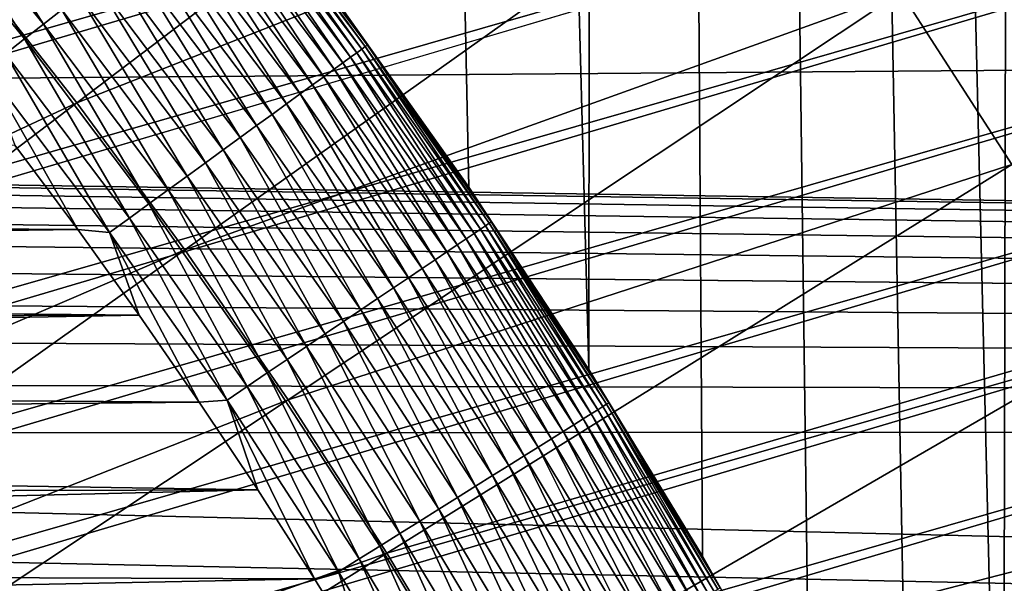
# Model space of a CAD drawing. Header units: millimetres. Extents: x -50 to 50, y -50 to 50.
# Tile 392 of 562: x 6.8 to 8.2, y 4.5 to 5.3. Entities that reach past the tile are written whole.
import ezdxf

# ---------------------------------------------------------------- set-up
doc = ezdxf.new("R2010")
doc.units = ezdxf.units.MM
doc.header["$LTSCALE"] = 65.185185
for name, color, linetype in [('1', 7, 'CONTINUOUS'), ('2', 7, 'CONTINUOUS'), ('25', 7, 'CONTINUOUS'), ('3', 7, 'CONTINUOUS'), ('36', 7, 'CONTINUOUS'), ('4', 7, 'CONTINUOUS'), ('89', 7, 'CONTINUOUS')]:
    doc.layers.add(name, color=color, linetype=linetype)

msp = doc.modelspace()

# ---------------------------------------------------------------- linework, layer by layer
at = {"layer": '1', "color": 7, "linetype": 'Continuous', "true_color": 0xf5f5f5}
for points in [[(-28.7447, 5.4135), (28.7447, 5.4135), (0.1059, 5.1889), (-28.7447, 5.4135)], [(28.7447, 5.4135), (28.8629, 4.7432), (0.1059, 5.1889), (28.7447, 5.4135)], [(0.1059, 5.1889), (28.8629, 4.7432), (0.3174, 5.1803), (0.1059, 5.1889)], [(0.3174, 5.1803), (28.8629, 4.7432), (0.5285, 5.163), (0.3174, 5.1803)], [(0.5285, 5.163), (28.8629, 4.7432), (0.7386, 5.1372), (0.5285, 5.163)], [(0.7386, 5.1372), (28.8629, 4.7432), (0.9475, 5.1028), (0.7386, 5.1372)], [(0.9475, 5.1028), (28.8629, 4.7432), (1.1549, 5.0599), (0.9475, 5.1028)], [(1.1549, 5.0599), (28.8629, 4.7432), (1.3603, 5.0086), (1.1549, 5.0599)], [(1.3603, 5.0086), (28.8629, 4.7432), (1.5635, 4.9489), (1.3603, 5.0086)], [(1.5635, 4.9489), (28.8629, 4.7432), (1.764, 4.881), (1.5635, 4.9489)], [(1.764, 4.881), (28.8629, 4.7432), (1.9617, 4.805), (1.764, 4.881)], [(1.9617, 4.805), (28.8629, 4.7432), (2.156, 4.721), (1.9617, 4.805)], [(28.8629, 4.7432), (28.9654, 4.0703), (2.156, 4.721), (28.8629, 4.7432)], [(2.156, 4.721), (28.9654, 4.0703), (2.3468, 4.6291), (2.156, 4.721)], [(2.3468, 4.6291), (28.9654, 4.0703), (2.5336, 4.5295), (2.3468, 4.6291)], [(2.5336, 4.5295), (28.9654, 4.0703), (2.7163, 4.4224), (2.5336, 4.5295)]]:
    msp.add_3dface(points, dxfattribs=at)
at = {"layer": '2', "color": 7, "linetype": 'Continuous', "true_color": 0xf5f5f5}
for points in [[(7.4276, 5.0824, 4.3), (7.6024, 4.8171, 4.3), (6.9543, 28.4113, 4.3), (7.4276, 5.0824, 4.3)], [(6.9543, 28.4113, 4.3), (7.6024, 4.8171, 4.3), (7.6081, 28.2432, 4.3), (6.9543, 28.4113, 4.3)], [(7.2436, 5.3413, 4.3), (7.4276, 5.0824, 4.3), (6.9543, 28.4113, 4.3), (7.2436, 5.3413, 4.3)], [(7.6024, 4.8171, 4.3), (7.7676, 4.5458, 4.3), (7.6081, 28.2432, 4.3), (7.6024, 4.8171, 4.3)], [(7.9232, 4.2688, 4.3), (8.0689, 3.9865, 4.3), (7.6081, 28.2432, 4.3), (7.9232, 4.2688, 4.3)], [(7.7676, 4.5458, 4.3), (7.9232, 4.2688, 4.3), (7.6081, 28.2432, 4.3), (7.7676, 4.5458, 4.3)], [(8.0689, 3.9865, 4.3), (8.2046, 3.6993, 4.3), (7.6081, 28.2432, 4.3), (8.0689, 3.9865, 4.3)], [(7.6081, 28.2432, 4.3), (8.2046, 3.6993, 4.3), (8.2579, 28.0601, 4.3), (7.6081, 28.2432, 4.3)], [(8.2046, 3.6993, 4.3), (8.33, 3.4074, 4.3), (8.2579, 28.0601, 4.3), (8.2046, 3.6993, 4.3)]]:
    msp.add_3dface(points, dxfattribs=at)
at = {"layer": '25', "color": 7, "linetype": 'Continuous', "true_color": 0xf5f5f5}
for points in [[(6.6188, 5.5539, 10.6799), (6.8086, 5.3195, 10.6799), (6.6448, 5.5757, 10.6687), (6.6188, 5.5539, 10.6799)], [(6.6448, 5.5757, 10.6687), (6.8086, 5.3195, 10.6799), (6.8354, 5.3404, 10.6687), (6.6448, 5.5757, 10.6687)], [(6.5923, 5.5316, 10.6887), (6.7813, 5.2982, 10.6887), (6.6188, 5.5539, 10.6799), (6.5923, 5.5316, 10.6887)], [(6.6188, 5.5539, 10.6799), (6.7813, 5.2982, 10.6887), (6.8086, 5.3195, 10.6799), (6.6188, 5.5539, 10.6799)], [(6.5923, 5.5316, 10.6887), (6.7536, 5.2765, 10.695), (6.7813, 5.2982, 10.6887), (6.5923, 5.5316, 10.6887)], [(7.0761, 5.5285, 10.341), (7.2647, 5.2781, 10.341), (7.0831, 5.5339, 10.3064), (7.0761, 5.5285, 10.341)], [(7.0831, 5.5339, 10.3064), (7.2719, 5.2833, 10.3064), (7.0881, 5.5378, 10.2712), (7.0831, 5.5339, 10.3064)], [(7.0831, 5.5339, 10.3064), (7.2647, 5.2781, 10.341), (7.2719, 5.2833, 10.3064), (7.0831, 5.5339, 10.3064)], [(7.0881, 5.5378, 10.2712), (7.277, 5.2871, 10.2712), (7.0911, 5.5402, 10.2357), (7.0881, 5.5378, 10.2712)], [(7.0881, 5.5378, 10.2712), (7.2719, 5.2833, 10.3064), (7.277, 5.2871, 10.2712), (7.0881, 5.5378, 10.2712)], [(7.0911, 5.5402, 10.2357), (7.277, 5.2871, 10.2712), (7.2801, 5.2893, 10.2357), (7.0911, 5.5402, 10.2357)], [(7.2436, 5.3413, 10.2), (7.0911, 5.5402, 10.2357), (7.2801, 5.2893, 10.2357), (7.2436, 5.3413, 10.2)], [(7.0564, 5.5131, 10.4079), (7.2445, 5.2635, 10.4079), (7.0672, 5.5215, 10.3749), (7.0564, 5.5131, 10.4079)], [(7.0672, 5.5215, 10.3749), (7.2556, 5.2715, 10.3749), (7.0761, 5.5285, 10.341), (7.0672, 5.5215, 10.3749)], [(7.0672, 5.5215, 10.3749), (7.2445, 5.2635, 10.4079), (7.2556, 5.2715, 10.3749), (7.0672, 5.5215, 10.3749)], [(7.0761, 5.5285, 10.341), (7.2556, 5.2715, 10.3749), (7.2647, 5.2781, 10.341), (7.0761, 5.5285, 10.341)], [(7.0294, 5.492, 10.4705), (7.2168, 5.2433, 10.4705), (7.0438, 5.5032, 10.4398), (7.0294, 5.492, 10.4705)], [(7.0438, 5.5032, 10.4398), (7.2316, 5.2541, 10.4398), (7.0564, 5.5131, 10.4079), (7.0438, 5.5032, 10.4398)], [(7.0438, 5.5032, 10.4398), (7.2168, 5.2433, 10.4705), (7.2316, 5.2541, 10.4398), (7.0438, 5.5032, 10.4398)], [(7.0564, 5.5131, 10.4079), (7.2316, 5.2541, 10.4398), (7.2445, 5.2635, 10.4079), (7.0564, 5.5131, 10.4079)], [(7.0134, 5.4794, 10.4999), (7.2003, 5.2313, 10.4999), (7.0294, 5.492, 10.4705), (7.0134, 5.4794, 10.4999)], [(7.0294, 5.492, 10.4705), (7.2003, 5.2313, 10.4999), (7.2168, 5.2433, 10.4705), (7.0294, 5.492, 10.4705)], [(6.9957, 5.4656, 10.5277), (7.1822, 5.2182, 10.5277), (7.0134, 5.4794, 10.4999), (6.9957, 5.4656, 10.5277)], [(7.0134, 5.4794, 10.4999), (7.1822, 5.2182, 10.5277), (7.2003, 5.2313, 10.4999), (7.0134, 5.4794, 10.4999)], [(6.9765, 5.4506, 10.5538), (7.1625, 5.2038, 10.5538), (6.9957, 5.4656, 10.5277), (6.9765, 5.4506, 10.5538)], [(6.9957, 5.4656, 10.5277), (7.1625, 5.2038, 10.5538), (7.1822, 5.2182, 10.5277), (6.9957, 5.4656, 10.5277)], [(6.9559, 5.4345, 10.5781), (7.1413, 5.1885, 10.5781), (6.9765, 5.4506, 10.5538), (6.9559, 5.4345, 10.5781)], [(6.9765, 5.4506, 10.5538), (7.1413, 5.1885, 10.5781), (7.1625, 5.2038, 10.5538), (6.9765, 5.4506, 10.5538)], [(6.9339, 5.4174, 10.6005), (7.1188, 5.1721, 10.6005), (6.9559, 5.4345, 10.5781), (6.9339, 5.4174, 10.6005)], [(6.9559, 5.4345, 10.5781), (7.1188, 5.1721, 10.6005), (7.1413, 5.1885, 10.5781), (6.9559, 5.4345, 10.5781)], [(6.9108, 5.3993, 10.6209), (7.095, 5.1548, 10.6209), (6.9339, 5.4174, 10.6005), (6.9108, 5.3993, 10.6209)], [(6.9339, 5.4174, 10.6005), (7.095, 5.1548, 10.6209), (7.1188, 5.1721, 10.6005), (6.9339, 5.4174, 10.6005)], [(6.8866, 5.3804, 10.6391), (7.0701, 5.1368, 10.6391), (6.9108, 5.3993, 10.6209), (6.8866, 5.3804, 10.6391)], [(6.9108, 5.3993, 10.6209), (7.0701, 5.1368, 10.6391), (7.095, 5.1548, 10.6209), (6.9108, 5.3993, 10.6209)], [(6.8614, 5.3607, 10.655), (7.0443, 5.118, 10.655), (6.8866, 5.3804, 10.6391), (6.8614, 5.3607, 10.655)], [(6.8866, 5.3804, 10.6391), (7.0443, 5.118, 10.655), (7.0701, 5.1368, 10.6391), (6.8866, 5.3804, 10.6391)], [(6.8354, 5.3404, 10.6687), (7.0176, 5.0986, 10.6687), (6.8614, 5.3607, 10.655), (6.8354, 5.3404, 10.6687)], [(6.8614, 5.3607, 10.655), (7.0176, 5.0986, 10.6687), (7.0443, 5.118, 10.655), (6.8614, 5.3607, 10.655)], [(6.8086, 5.3195, 10.6799), (6.9901, 5.0786, 10.6799), (6.8354, 5.3404, 10.6687), (6.8086, 5.3195, 10.6799)], [(6.8354, 5.3404, 10.6687), (6.9901, 5.0786, 10.6799), (7.0176, 5.0986, 10.6687), (6.8354, 5.3404, 10.6687)], [(7.4276, 5.0824, 10.2), (7.2436, 5.3413, 10.2), (7.2801, 5.2893, 10.2357), (7.4276, 5.0824, 10.2)], [(6.7813, 5.2982, 10.6887), (6.9621, 5.0583, 10.6887), (6.8086, 5.3195, 10.6799), (6.7813, 5.2982, 10.6887)], [(6.8086, 5.3195, 10.6799), (6.9621, 5.0583, 10.6887), (6.9901, 5.0786, 10.6799), (6.8086, 5.3195, 10.6799)], [(6.7536, 5.2765, 10.695), (6.9337, 5.0376, 10.695), (6.7813, 5.2982, 10.6887), (6.7536, 5.2765, 10.695)], [(6.7813, 5.2982, 10.6887), (6.9337, 5.0376, 10.695), (6.9621, 5.0583, 10.6887), (6.7813, 5.2982, 10.6887)], [(7.2719, 5.2833, 10.3064), (7.4519, 5.0263, 10.3064), (7.277, 5.2871, 10.2712), (7.2719, 5.2833, 10.3064)], [(7.277, 5.2871, 10.2712), (7.4571, 5.0299, 10.2712), (7.2801, 5.2893, 10.2357), (7.277, 5.2871, 10.2712)], [(7.277, 5.2871, 10.2712), (7.4519, 5.0263, 10.3064), (7.4571, 5.0299, 10.2712), (7.277, 5.2871, 10.2712)], [(7.2801, 5.2893, 10.2357), (7.4571, 5.0299, 10.2712), (7.4603, 5.032, 10.2357), (7.2801, 5.2893, 10.2357)], [(7.4276, 5.0824, 10.2), (7.2801, 5.2893, 10.2357), (7.4603, 5.032, 10.2357), (7.4276, 5.0824, 10.2)], [(6.7256, 5.2546, 10.6988), (6.9049, 5.0167, 10.6988), (6.7536, 5.2765, 10.695), (6.7256, 5.2546, 10.6988)], [(6.7536, 5.2765, 10.695), (6.9049, 5.0167, 10.6988), (6.9337, 5.0376, 10.695), (6.7536, 5.2765, 10.695)], [(7.2556, 5.2715, 10.3749), (7.4352, 5.0151, 10.3749), (7.2647, 5.2781, 10.341), (7.2556, 5.2715, 10.3749)], [(7.2647, 5.2781, 10.341), (7.4445, 5.0214, 10.341), (7.2719, 5.2833, 10.3064), (7.2647, 5.2781, 10.341)], [(7.2647, 5.2781, 10.341), (7.4352, 5.0151, 10.3749), (7.4445, 5.0214, 10.341), (7.2647, 5.2781, 10.341)], [(7.2719, 5.2833, 10.3064), (7.4445, 5.0214, 10.341), (7.4519, 5.0263, 10.3064), (7.2719, 5.2833, 10.3064)], [(7.2316, 5.2541, 10.4398), (7.4105, 4.9985, 10.4398), (7.2445, 5.2635, 10.4079), (7.2316, 5.2541, 10.4398)], [(7.2445, 5.2635, 10.4079), (7.4238, 5.0074, 10.4079), (7.2556, 5.2715, 10.3749), (7.2445, 5.2635, 10.4079)], [(7.2445, 5.2635, 10.4079), (7.4105, 4.9985, 10.4398), (7.4238, 5.0074, 10.4079), (7.2445, 5.2635, 10.4079)], [(7.2556, 5.2715, 10.3749), (7.4238, 5.0074, 10.4079), (7.4352, 5.0151, 10.3749), (7.2556, 5.2715, 10.3749)], [(6.767, 5.1438, 10.7), (6.8587, 5.0208, 10.7), (6.7256, 5.2546, 10.6988), (6.767, 5.1438, 10.7)], [(6.7256, 5.2546, 10.6988), (6.8587, 5.0208, 10.7), (6.9049, 5.0167, 10.6988), (6.7256, 5.2546, 10.6988)], [(7.2003, 5.2313, 10.4999), (7.3785, 4.9769, 10.4999), (7.2168, 5.2433, 10.4705), (7.2003, 5.2313, 10.4999)], [(7.2168, 5.2433, 10.4705), (7.3954, 4.9883, 10.4705), (7.2316, 5.2541, 10.4398), (7.2168, 5.2433, 10.4705)], [(7.2168, 5.2433, 10.4705), (7.3785, 4.9769, 10.4999), (7.3954, 4.9883, 10.4705), (7.2168, 5.2433, 10.4705)], [(7.2316, 5.2541, 10.4398), (7.3954, 4.9883, 10.4705), (7.4105, 4.9985, 10.4398), (7.2316, 5.2541, 10.4398)], [(7.1822, 5.2182, 10.5277), (7.3599, 4.9643, 10.5277), (7.2003, 5.2313, 10.4999), (7.1822, 5.2182, 10.5277)], [(7.2003, 5.2313, 10.4999), (7.3599, 4.9643, 10.5277), (7.3785, 4.9769, 10.4999), (7.2003, 5.2313, 10.4999)], [(7.1625, 5.2038, 10.5538), (7.3397, 4.9507, 10.5538), (7.1822, 5.2182, 10.5277), (7.1625, 5.2038, 10.5538)], [(7.1822, 5.2182, 10.5277), (7.3397, 4.9507, 10.5538), (7.3599, 4.9643, 10.5277), (7.1822, 5.2182, 10.5277)], [(7.1413, 5.1885, 10.5781), (7.318, 4.9361, 10.5781), (7.1625, 5.2038, 10.5538), (7.1413, 5.1885, 10.5781)], [(7.1625, 5.2038, 10.5538), (7.318, 4.9361, 10.5781), (7.3397, 4.9507, 10.5538), (7.1625, 5.2038, 10.5538)], [(7.1188, 5.1721, 10.6005), (7.2949, 4.9205, 10.6005), (7.1413, 5.1885, 10.5781), (7.1188, 5.1721, 10.6005)], [(7.1413, 5.1885, 10.5781), (7.2949, 4.9205, 10.6005), (7.318, 4.9361, 10.5781), (7.1413, 5.1885, 10.5781)], [(7.095, 5.1548, 10.6209), (7.2706, 4.9041, 10.6209), (7.1188, 5.1721, 10.6005), (7.095, 5.1548, 10.6209)], [(7.1188, 5.1721, 10.6005), (7.2706, 4.9041, 10.6209), (7.2949, 4.9205, 10.6005), (7.1188, 5.1721, 10.6005)], [(7.0701, 5.1368, 10.6391), (7.2451, 4.8869, 10.6391), (7.095, 5.1548, 10.6209), (7.0701, 5.1368, 10.6391)], [(7.095, 5.1548, 10.6209), (7.2451, 4.8869, 10.6391), (7.2706, 4.9041, 10.6209), (7.095, 5.1548, 10.6209)], [(7.0443, 5.118, 10.655), (7.2186, 4.869, 10.655), (7.0701, 5.1368, 10.6391), (7.0443, 5.118, 10.655)], [(7.0701, 5.1368, 10.6391), (7.2186, 4.869, 10.655), (7.2451, 4.8869, 10.6391), (7.0701, 5.1368, 10.6391)], [(7.0176, 5.0986, 10.6687), (7.1912, 4.8505, 10.6687), (7.0443, 5.118, 10.655), (7.0176, 5.0986, 10.6687)], [(7.0443, 5.118, 10.655), (7.1912, 4.8505, 10.6687), (7.2186, 4.869, 10.655), (7.0443, 5.118, 10.655)], [(6.9901, 5.0786, 10.6799), (7.1631, 4.8316, 10.6799), (7.0176, 5.0986, 10.6687), (6.9901, 5.0786, 10.6799)], [(7.0176, 5.0986, 10.6687), (7.1631, 4.8316, 10.6799), (7.1912, 4.8505, 10.6687), (7.0176, 5.0986, 10.6687)], [(6.9621, 5.0583, 10.6887), (7.1344, 4.8122, 10.6887), (6.9901, 5.0786, 10.6799), (6.9621, 5.0583, 10.6887)], [(6.9901, 5.0786, 10.6799), (7.1344, 4.8122, 10.6887), (7.1631, 4.8316, 10.6799), (6.9901, 5.0786, 10.6799)], [(7.6024, 4.8171, 10.2), (7.4276, 5.0824, 10.2), (7.4603, 5.032, 10.2357), (7.6024, 4.8171, 10.2)], [(6.9337, 5.0376, 10.695), (7.1053, 4.7926, 10.695), (6.9621, 5.0583, 10.6887), (6.9337, 5.0376, 10.695)], [(6.9621, 5.0583, 10.6887), (7.1053, 4.7926, 10.695), (7.1344, 4.8122, 10.6887), (6.9621, 5.0583, 10.6887)], [(6.9049, 5.0167, 10.6988), (7.0758, 4.7727, 10.6988), (6.9337, 5.0376, 10.695), (6.9049, 5.0167, 10.6988)], [(6.9337, 5.0376, 10.695), (7.0758, 4.7727, 10.6988), (7.1053, 4.7926, 10.695), (6.9337, 5.0376, 10.695)], [(7.4519, 5.0263, 10.3064), (7.6227, 4.7632, 10.3064), (7.4571, 5.0299, 10.2712), (7.4519, 5.0263, 10.3064)], [(7.4571, 5.0299, 10.2712), (7.6281, 4.7666, 10.2712), (7.4603, 5.032, 10.2357), (7.4571, 5.0299, 10.2712)], [(7.4571, 5.0299, 10.2712), (7.6227, 4.7632, 10.3064), (7.6281, 4.7666, 10.2712), (7.4571, 5.0299, 10.2712)], [(7.4603, 5.032, 10.2357), (7.6281, 4.7666, 10.2712), (7.6314, 4.7686, 10.2357), (7.4603, 5.032, 10.2357)], [(7.6024, 4.8171, 10.2), (7.4603, 5.032, 10.2357), (7.6314, 4.7686, 10.2357), (7.6024, 4.8171, 10.2)], [(6.8587, 5.0208, 10.7), (6.9482, 4.8961, 10.7), (6.9049, 5.0167, 10.6988), (6.8587, 5.0208, 10.7)], [(6.9049, 5.0167, 10.6988), (7.0355, 4.7698, 10.7), (7.0758, 4.7727, 10.6988), (6.9049, 5.0167, 10.6988)], [(6.9482, 4.8961, 10.7), (7.0355, 4.7698, 10.7), (6.9049, 5.0167, 10.6988), (6.9482, 4.8961, 10.7)], [(7.4238, 5.0074, 10.4079), (7.5941, 4.7453, 10.4079), (7.4352, 5.0151, 10.3749), (7.4238, 5.0074, 10.4079)], [(7.4352, 5.0151, 10.3749), (7.6057, 4.7525, 10.3749), (7.4445, 5.0214, 10.341), (7.4352, 5.0151, 10.3749)], [(7.4352, 5.0151, 10.3749), (7.5941, 4.7453, 10.4079), (7.6057, 4.7525, 10.3749), (7.4352, 5.0151, 10.3749)], [(7.4445, 5.0214, 10.341), (7.6152, 4.7585, 10.341), (7.4519, 5.0263, 10.3064), (7.4445, 5.0214, 10.341)], [(7.4445, 5.0214, 10.341), (7.6057, 4.7525, 10.3749), (7.6152, 4.7585, 10.341), (7.4445, 5.0214, 10.341)], [(7.4519, 5.0263, 10.3064), (7.6152, 4.7585, 10.341), (7.6227, 4.7632, 10.3064), (7.4519, 5.0263, 10.3064)], [(7.4105, 4.9985, 10.4398), (7.5805, 4.7368, 10.4398), (7.4238, 5.0074, 10.4079), (7.4105, 4.9985, 10.4398)], [(7.4238, 5.0074, 10.4079), (7.5805, 4.7368, 10.4398), (7.5941, 4.7453, 10.4079), (7.4238, 5.0074, 10.4079)], [(7.3785, 4.9769, 10.4999), (7.5477, 4.7163, 10.4999), (7.3954, 4.9883, 10.4705), (7.3785, 4.9769, 10.4999)], [(7.3954, 4.9883, 10.4705), (7.565, 4.7271, 10.4705), (7.4105, 4.9985, 10.4398), (7.3954, 4.9883, 10.4705)], [(7.3954, 4.9883, 10.4705), (7.5477, 4.7163, 10.4999), (7.565, 4.7271, 10.4705), (7.3954, 4.9883, 10.4705)], [(7.4105, 4.9985, 10.4398), (7.565, 4.7271, 10.4705), (7.5805, 4.7368, 10.4398), (7.4105, 4.9985, 10.4398)], [(7.3599, 4.9643, 10.5277), (7.5287, 4.7044, 10.5277), (7.3785, 4.9769, 10.4999), (7.3599, 4.9643, 10.5277)], [(7.3785, 4.9769, 10.4999), (7.5287, 4.7044, 10.5277), (7.5477, 4.7163, 10.4999), (7.3785, 4.9769, 10.4999)], [(7.3397, 4.9507, 10.5538), (7.508, 4.6915, 10.5538), (7.3599, 4.9643, 10.5277), (7.3397, 4.9507, 10.5538)], [(7.3599, 4.9643, 10.5277), (7.508, 4.6915, 10.5538), (7.5287, 4.7044, 10.5277), (7.3599, 4.9643, 10.5277)], [(7.318, 4.9361, 10.5781), (7.4858, 4.6777, 10.5781), (7.3397, 4.9507, 10.5538), (7.318, 4.9361, 10.5781)], [(7.3397, 4.9507, 10.5538), (7.4858, 4.6777, 10.5781), (7.508, 4.6915, 10.5538), (7.3397, 4.9507, 10.5538)], [(7.2949, 4.9205, 10.6005), (7.4622, 4.6629, 10.6005), (7.318, 4.9361, 10.5781), (7.2949, 4.9205, 10.6005)], [(7.318, 4.9361, 10.5781), (7.4622, 4.6629, 10.6005), (7.4858, 4.6777, 10.5781), (7.318, 4.9361, 10.5781)], [(7.2706, 4.9041, 10.6209), (7.4373, 4.6474, 10.6209), (7.2949, 4.9205, 10.6005), (7.2706, 4.9041, 10.6209)], [(7.2949, 4.9205, 10.6005), (7.4373, 4.6474, 10.6209), (7.4622, 4.6629, 10.6005), (7.2949, 4.9205, 10.6005)], [(7.2451, 4.8869, 10.6391), (7.4112, 4.6311, 10.6391), (7.2706, 4.9041, 10.6209), (7.2451, 4.8869, 10.6391)], [(7.2706, 4.9041, 10.6209), (7.4112, 4.6311, 10.6391), (7.4373, 4.6474, 10.6209), (7.2706, 4.9041, 10.6209)], [(7.2186, 4.869, 10.655), (7.3841, 4.6141, 10.655), (7.2451, 4.8869, 10.6391), (7.2186, 4.869, 10.655)], [(7.2451, 4.8869, 10.6391), (7.3841, 4.6141, 10.655), (7.4112, 4.6311, 10.6391), (7.2451, 4.8869, 10.6391)], [(7.1912, 4.8505, 10.6687), (7.3561, 4.5966, 10.6687), (7.2186, 4.869, 10.655), (7.1912, 4.8505, 10.6687)], [(7.2186, 4.869, 10.655), (7.3561, 4.5966, 10.6687), (7.3841, 4.6141, 10.655), (7.2186, 4.869, 10.655)], [(7.1631, 4.8316, 10.6799), (7.3274, 4.5787, 10.6799), (7.1912, 4.8505, 10.6687), (7.1631, 4.8316, 10.6799)], [(7.1912, 4.8505, 10.6687), (7.3274, 4.5787, 10.6799), (7.3561, 4.5966, 10.6687), (7.1912, 4.8505, 10.6687)], [(7.1344, 4.8122, 10.6887), (7.298, 4.5603, 10.6887), (7.1631, 4.8316, 10.6799), (7.1344, 4.8122, 10.6887)], [(7.1631, 4.8316, 10.6799), (7.298, 4.5603, 10.6887), (7.3274, 4.5787, 10.6799), (7.1631, 4.8316, 10.6799)], [(7.7676, 4.5458, 10.2), (7.6024, 4.8171, 10.2), (7.6314, 4.7686, 10.2357), (7.7676, 4.5458, 10.2)], [(7.1053, 4.7926, 10.695), (7.2682, 4.5417, 10.695), (7.1344, 4.8122, 10.6887), (7.1053, 4.7926, 10.695)], [(7.1344, 4.8122, 10.6887), (7.2682, 4.5417, 10.695), (7.298, 4.5603, 10.6887), (7.1344, 4.8122, 10.6887)], [(7.0758, 4.7727, 10.6988), (7.2381, 4.5228, 10.6988), (7.1053, 4.7926, 10.695), (7.0758, 4.7727, 10.6988)], [(7.1053, 4.7926, 10.695), (7.2381, 4.5228, 10.6988), (7.2682, 4.5417, 10.695), (7.1053, 4.7926, 10.695)], [(7.0355, 4.7698, 10.7), (7.1205, 4.6421, 10.7), (7.0758, 4.7727, 10.6988), (7.0355, 4.7698, 10.7)], [(7.0758, 4.7727, 10.6988), (7.2031, 4.5128, 10.7), (7.2381, 4.5228, 10.6988), (7.0758, 4.7727, 10.6988)], [(7.1205, 4.6421, 10.7), (7.2031, 4.5128, 10.7), (7.0758, 4.7727, 10.6988), (7.1205, 4.6421, 10.7)], [(7.6057, 4.7525, 10.3749), (7.7669, 4.4842, 10.3749), (7.6152, 4.7585, 10.341), (7.6057, 4.7525, 10.3749)], [(7.6152, 4.7585, 10.341), (7.7767, 4.4899, 10.341), (7.6227, 4.7632, 10.3064), (7.6152, 4.7585, 10.341)], [(7.6152, 4.7585, 10.341), (7.7669, 4.4842, 10.3749), (7.7767, 4.4899, 10.341), (7.6152, 4.7585, 10.341)], [(7.6227, 4.7632, 10.3064), (7.7843, 4.4943, 10.3064), (7.6281, 4.7666, 10.2712), (7.6227, 4.7632, 10.3064)], [(7.6227, 4.7632, 10.3064), (7.7767, 4.4899, 10.341), (7.7843, 4.4943, 10.3064), (7.6227, 4.7632, 10.3064)], [(7.6281, 4.7666, 10.2712), (7.7898, 4.4975, 10.2712), (7.6314, 4.7686, 10.2357), (7.6281, 4.7666, 10.2712)], [(7.6281, 4.7666, 10.2712), (7.7843, 4.4943, 10.3064), (7.7898, 4.4975, 10.2712), (7.6281, 4.7666, 10.2712)], [(7.6314, 4.7686, 10.2357), (7.7898, 4.4975, 10.2712), (7.7931, 4.4994, 10.2357), (7.6314, 4.7686, 10.2357)], [(7.7676, 4.5458, 10.2), (7.6314, 4.7686, 10.2357), (7.7931, 4.4994, 10.2357), (7.7676, 4.5458, 10.2)], [(7.5805, 4.7368, 10.4398), (7.7412, 4.4694, 10.4398), (7.5941, 4.7453, 10.4079), (7.5805, 4.7368, 10.4398)], [(7.5941, 4.7453, 10.4079), (7.755, 4.4774, 10.4079), (7.6057, 4.7525, 10.3749), (7.5941, 4.7453, 10.4079)], [(7.5941, 4.7453, 10.4079), (7.7412, 4.4694, 10.4398), (7.755, 4.4774, 10.4079), (7.5941, 4.7453, 10.4079)], [(7.6057, 4.7525, 10.3749), (7.755, 4.4774, 10.4079), (7.7669, 4.4842, 10.3749), (7.6057, 4.7525, 10.3749)], [(7.565, 4.7271, 10.4705), (7.7254, 4.4602, 10.4705), (7.5805, 4.7368, 10.4398), (7.565, 4.7271, 10.4705)], [(7.5805, 4.7368, 10.4398), (7.7254, 4.4602, 10.4705), (7.7412, 4.4694, 10.4398), (7.5805, 4.7368, 10.4398)], [(7.5287, 4.7044, 10.5277), (7.6883, 4.4388, 10.5277), (7.5477, 4.7163, 10.4999), (7.5287, 4.7044, 10.5277)], [(7.5477, 4.7163, 10.4999), (7.7077, 4.45, 10.4999), (7.565, 4.7271, 10.4705), (7.5477, 4.7163, 10.4999)], [(7.5477, 4.7163, 10.4999), (7.6883, 4.4388, 10.5277), (7.7077, 4.45, 10.4999), (7.5477, 4.7163, 10.4999)], [(7.565, 4.7271, 10.4705), (7.7077, 4.45, 10.4999), (7.7254, 4.4602, 10.4705), (7.565, 4.7271, 10.4705)], [(7.508, 4.6915, 10.5538), (7.6672, 4.4267, 10.5538), (7.5287, 4.7044, 10.5277), (7.508, 4.6915, 10.5538)], [(7.5287, 4.7044, 10.5277), (7.6672, 4.4267, 10.5538), (7.6883, 4.4388, 10.5277), (7.5287, 4.7044, 10.5277)], [(7.4858, 4.6777, 10.5781), (7.6445, 4.4136, 10.5781), (7.508, 4.6915, 10.5538), (7.4858, 4.6777, 10.5781)], [(7.508, 4.6915, 10.5538), (7.6445, 4.4136, 10.5781), (7.6672, 4.4267, 10.5538), (7.508, 4.6915, 10.5538)], [(7.4622, 4.6629, 10.6005), (7.6204, 4.3996, 10.6005), (7.4858, 4.6777, 10.5781), (7.4622, 4.6629, 10.6005)], [(7.4858, 4.6777, 10.5781), (7.6204, 4.3996, 10.6005), (7.6445, 4.4136, 10.5781), (7.4858, 4.6777, 10.5781)], [(7.4373, 4.6474, 10.6209), (7.595, 4.385, 10.6209), (7.4622, 4.6629, 10.6005), (7.4373, 4.6474, 10.6209)], [(7.4622, 4.6629, 10.6005), (7.595, 4.385, 10.6209), (7.6204, 4.3996, 10.6005), (7.4622, 4.6629, 10.6005)], [(7.4112, 4.6311, 10.6391), (7.5684, 4.3696, 10.6391), (7.4373, 4.6474, 10.6209), (7.4112, 4.6311, 10.6391)], [(7.4373, 4.6474, 10.6209), (7.5684, 4.3696, 10.6391), (7.595, 4.385, 10.6209), (7.4373, 4.6474, 10.6209)], [(7.3841, 4.6141, 10.655), (7.5407, 4.3536, 10.655), (7.4112, 4.6311, 10.6391), (7.3841, 4.6141, 10.655)], [(7.4112, 4.6311, 10.6391), (7.5407, 4.3536, 10.655), (7.5684, 4.3696, 10.6391), (7.4112, 4.6311, 10.6391)], [(7.3561, 4.5966, 10.6687), (7.5121, 4.3371, 10.6687), (7.3841, 4.6141, 10.655), (7.3561, 4.5966, 10.6687)], [(7.3841, 4.6141, 10.655), (7.5121, 4.3371, 10.6687), (7.5407, 4.3536, 10.655), (7.3841, 4.6141, 10.655)], [(7.3274, 4.5787, 10.6799), (7.4827, 4.3201, 10.6799), (7.3561, 4.5966, 10.6687), (7.3274, 4.5787, 10.6799)], [(7.3561, 4.5966, 10.6687), (7.4827, 4.3201, 10.6799), (7.5121, 4.3371, 10.6687), (7.3561, 4.5966, 10.6687)], [(7.298, 4.5603, 10.6887), (7.4527, 4.3028, 10.6887), (7.3274, 4.5787, 10.6799), (7.298, 4.5603, 10.6887)], [(7.3274, 4.5787, 10.6799), (7.4527, 4.3028, 10.6887), (7.4827, 4.3201, 10.6799), (7.3274, 4.5787, 10.6799)], [(7.2682, 4.5417, 10.695), (7.4223, 4.2852, 10.695), (7.298, 4.5603, 10.6887), (7.2682, 4.5417, 10.695)], [(7.298, 4.5603, 10.6887), (7.4223, 4.2852, 10.695), (7.4527, 4.3028, 10.6887), (7.298, 4.5603, 10.6887)], [(7.2381, 4.5228, 10.6988), (7.3915, 4.2675, 10.6988), (7.2682, 4.5417, 10.695), (7.2381, 4.5228, 10.6988)], [(7.2682, 4.5417, 10.695), (7.3915, 4.2675, 10.6988), (7.4223, 4.2852, 10.695), (7.2682, 4.5417, 10.695)], [(7.9232, 4.2688, 10.2), (7.7676, 4.5458, 10.2), (7.7931, 4.4994, 10.2357), (7.9232, 4.2688, 10.2)], [(7.2031, 4.5128, 10.7), (7.2834, 4.382, 10.7), (7.2381, 4.5228, 10.6988), (7.2031, 4.5128, 10.7)], [(7.2381, 4.5228, 10.6988), (7.2834, 4.382, 10.7), (7.3915, 4.2675, 10.6988), (7.2381, 4.5228, 10.6988)]]:
    msp.add_3dface(points, dxfattribs=at)
at = {"layer": '3', "color": 7, "linetype": 'Continuous', "true_color": 0xf5f5f5}
for points in [[(6.767, 5.1438, 10.7), (1.1549, 5.0599, 10.7), (6.8587, 5.0208, 10.7), (6.767, 5.1438, 10.7)], [(1.1549, 5.0599, 10.7), (1.3603, 5.0086, 10.7), (6.8587, 5.0208, 10.7), (1.1549, 5.0599, 10.7)], [(1.3603, 5.0086, 10.7), (1.5634, 4.9489, 10.7), (6.8587, 5.0208, 10.7), (1.3603, 5.0086, 10.7)], [(6.8587, 5.0208, 10.7), (1.5634, 4.9489, 10.7), (6.9482, 4.8961, 10.7), (6.8587, 5.0208, 10.7)], [(1.5634, 4.9489, 10.7), (1.764, 4.881, 10.7), (6.9482, 4.8961, 10.7), (1.5634, 4.9489, 10.7)], [(1.764, 4.881, 10.7), (1.9616, 4.805, 10.7), (6.9482, 4.8961, 10.7), (1.764, 4.881, 10.7)], [(6.9482, 4.8961, 10.7), (1.9616, 4.805, 10.7), (7.0355, 4.7698, 10.7), (6.9482, 4.8961, 10.7)], [(1.9616, 4.805, 10.7), (2.156, 4.721, 10.7), (7.0355, 4.7698, 10.7), (1.9616, 4.805, 10.7)], [(7.0355, 4.7698, 10.7), (2.156, 4.721, 10.7), (7.1205, 4.6421, 10.7), (7.0355, 4.7698, 10.7)], [(2.156, 4.721, 10.7), (2.3467, 4.6291, 10.7), (7.1205, 4.6421, 10.7), (2.156, 4.721, 10.7)], [(2.3467, 4.6291, 10.7), (2.5337, 4.5295, 10.7), (7.1205, 4.6421, 10.7), (2.3467, 4.6291, 10.7)], [(7.1205, 4.6421, 10.7), (2.5337, 4.5295, 10.7), (7.2031, 4.5128, 10.7), (7.1205, 4.6421, 10.7)], [(2.5337, 4.5295, 10.7), (2.7163, 4.4224, 10.7), (7.2031, 4.5128, 10.7), (2.5337, 4.5295, 10.7)], [(7.2031, 4.5128, 10.7), (2.7163, 4.4224, 10.7), (7.2834, 4.382, 10.7), (7.2031, 4.5128, 10.7)]]:
    msp.add_3dface(points, dxfattribs=at)
at = {"layer": '36', "color": 15, "linetype": 'Continuous', "true_color": 0xaf503c}
for points in [[(6.6939, 5.4139, -17.0461), (7.7105, 5.8521, -16.9151), (6.8574, 5.2051, -17.0461), (6.6939, 5.4139, -17.0461)], [(7.7105, 5.8521, -16.9151), (7.887, 5.6118, -16.9151), (6.8574, 5.2051, -17.0461), (7.7105, 5.8521, -16.9151)], [(8.056, 5.3662, -16.9151), (9.1248, 5.68, -16.7687), (8.2174, 5.1155, -16.9151), (8.056, 5.3662, -16.9151)], [(6.8574, 5.2051, -17.0461), (7.887, 5.6118, -16.9151), (7.0144, 4.9914, -17.0461), (6.8574, 5.2051, -17.0461)], [(7.887, 5.6118, -16.9151), (8.056, 5.3662, -16.9151), (7.0144, 4.9914, -17.0461), (7.887, 5.6118, -16.9151)], [(6.6939, 5.4139, -17.0461), (6.8574, 5.2051, -17.0461), (5.8598, 4.7398, -17.1618), (6.6939, 5.4139, -17.0461)], [(7.0144, 4.9914, -17.0461), (8.056, 5.3662, -16.9151), (7.1647, 4.7729, -17.0461), (7.0144, 4.9914, -17.0461)], [(8.056, 5.3662, -16.9151), (8.2174, 5.1155, -16.9151), (7.1647, 4.7729, -17.0461), (8.056, 5.3662, -16.9151)], [(5.8598, 4.7398, -17.1618), (6.8574, 5.2051, -17.0461), (6.0029, 4.5571, -17.1618), (5.8598, 4.7398, -17.1618)], [(6.8574, 5.2051, -17.0461), (7.0144, 4.9914, -17.0461), (6.0029, 4.5571, -17.1618), (6.8574, 5.2051, -17.0461)], [(7.1647, 4.7729, -17.0461), (8.2174, 5.1155, -16.9151), (7.3082, 4.55, -17.0461), (7.1647, 4.7729, -17.0461)], [(8.2174, 5.1155, -16.9151), (8.3709, 4.8599, -16.9151), (7.3082, 4.55, -17.0461), (8.2174, 5.1155, -16.9151)], [(6.0029, 4.5571, -17.1618), (7.0144, 4.9914, -17.0461), (6.1403, 4.37, -17.1618), (6.0029, 4.5571, -17.1618)], [(7.0144, 4.9914, -17.0461), (7.1647, 4.7729, -17.0461), (6.1403, 4.37, -17.1618), (7.0144, 4.9914, -17.0461)], [(7.3082, 4.55, -17.0461), (8.3709, 4.8599, -16.9151), (7.4448, 4.3227, -17.0461), (7.3082, 4.55, -17.0461)], [(8.3709, 4.8599, -16.9151), (8.5165, 4.5998, -16.9151), (7.4448, 4.3227, -17.0461), (8.3709, 4.8599, -16.9151)], [(6.1403, 4.37, -17.1618), (7.1647, 4.7729, -17.0461), (6.2719, 4.1787, -17.1618), (6.1403, 4.37, -17.1618)], [(7.1647, 4.7729, -17.0461), (7.3082, 4.55, -17.0461), (6.2719, 4.1787, -17.1618), (7.1647, 4.7729, -17.0461)], [(7.4448, 4.3227, -17.0461), (8.5165, 4.5998, -16.9151), (7.5743, 4.0913, -17.0461), (7.4448, 4.3227, -17.0461)], [(8.5165, 4.5998, -16.9151), (8.6541, 4.3352, -16.9151), (7.5743, 4.0913, -17.0461), (8.5165, 4.5998, -16.9151)], [(6.2719, 4.1787, -17.1618), (7.3082, 4.55, -17.0461), (6.3975, 3.9835, -17.1618), (6.2719, 4.1787, -17.1618)], [(7.3082, 4.55, -17.0461), (7.4448, 4.3227, -17.0461), (6.3975, 3.9835, -17.1618), (7.3082, 4.55, -17.0461)]]:
    msp.add_3dface(points, dxfattribs=at)
at = {"layer": '4', "color": 7, "linetype": 'Continuous', "true_color": 0xf5f5f5}
for points in [[(7.4276, 5.0824, 10.2), (7.2436, 5.3413, 4.3), (7.2436, 5.3413, 10.2), (7.4276, 5.0824, 10.2)], [(7.4276, 5.0824, 4.3), (7.2436, 5.3413, 4.3), (7.4276, 5.0824, 10.2), (7.4276, 5.0824, 4.3)], [(7.6024, 4.8171, 4.3), (7.4276, 5.0824, 4.3), (7.6024, 4.8171, 10.2), (7.6024, 4.8171, 4.3)], [(7.6024, 4.8171, 10.2), (7.4276, 5.0824, 4.3), (7.4276, 5.0824, 10.2), (7.6024, 4.8171, 10.2)], [(7.7676, 4.5458, 10.2), (7.6024, 4.8171, 4.3), (7.6024, 4.8171, 10.2), (7.7676, 4.5458, 10.2)], [(7.7676, 4.5458, 4.3), (7.6024, 4.8171, 4.3), (7.7676, 4.5458, 10.2), (7.7676, 4.5458, 4.3)], [(7.9232, 4.2688, 10.2), (7.7676, 4.5458, 4.3), (7.7676, 4.5458, 10.2), (7.9232, 4.2688, 10.2)], [(7.9232, 4.2688, 4.3), (7.7676, 4.5458, 4.3), (7.9232, 4.2688, 10.2), (7.9232, 4.2688, 4.3)]]:
    msp.add_3dface(points, dxfattribs=at)
at = {"layer": '89', "color": 250, "linetype": 'Continuous', "true_color": 0x1c1c1c}
for points in [[(6.6773, 8.3164, -12), (-10.1314, 3.3414, -12), (6.8184, 8.2011, -12), (6.6773, 8.3164, -12)], [(-10.1314, 3.3414, -12), (-10.187, 3.1679, -12), (6.8184, 8.2011, -12), (-10.1314, 3.3414, -12)], [(6.8184, 8.2011, -12), (-10.187, 3.1679, -12), (6.9574, 8.0834, -12), (6.8184, 8.2011, -12)], [(6.9574, 8.0834, -12), (-10.2395, 2.9937, -12), (7.0943, 7.9635, -12), (6.9574, 8.0834, -12)], [(-10.187, 3.1679, -12), (-10.2395, 2.9937, -12), (6.9574, 8.0834, -12), (-10.187, 3.1679, -12)], [(7.0943, 7.9635, -12), (-10.2891, 2.8185, -12), (7.2291, 7.8412, -12), (7.0943, 7.9635, -12)], [(-10.2395, 2.9937, -12), (-10.2891, 2.8185, -12), (7.0943, 7.9635, -12), (-10.2395, 2.9937, -12)], [(7.2291, 7.8412, -12), (-10.3357, 2.6425, -12), (7.3619, 7.7166, -12), (7.2291, 7.8412, -12)], [(-10.2891, 2.8185, -12), (-10.3357, 2.6425, -12), (7.2291, 7.8412, -12), (-10.2891, 2.8185, -12)], [(7.3619, 7.7166, -12), (-10.3792, 2.4658, -12), (7.4924, 7.5898, -12), (7.3619, 7.7166, -12)], [(-10.3357, 2.6425, -12), (-10.3792, 2.4658, -12), (7.3619, 7.7166, -12), (-10.3357, 2.6425, -12)], [(-10.3792, 2.4658, -12), (-10.4197, 2.2884, -12), (7.4924, 7.5898, -12), (-10.3792, 2.4658, -12)], [(7.4924, 7.5898, -12), (-10.4197, 2.2884, -12), (7.6208, 7.4609, -12), (7.4924, 7.5898, -12)], [(7.6208, 7.4609, -12), (-10.4572, 2.1102, -12), (7.7469, 7.3297, -12), (7.6208, 7.4609, -12)], [(-10.4197, 2.2884, -12), (-10.4572, 2.1102, -12), (7.6208, 7.4609, -12), (-10.4197, 2.2884, -12)], [(-10.4572, 2.1102, -12), (-10.4917, 1.9315, -12), (7.7469, 7.3297, -12), (-10.4572, 2.1102, -12)], [(7.7469, 7.3297, -12), (-10.4917, 1.9315, -12), (7.8709, 7.1963, -12), (7.7469, 7.3297, -12)], [(7.8709, 7.1963, -12), (-10.5231, 1.7522, -12), (7.9925, 7.0609, -12), (7.8709, 7.1963, -12)], [(-10.4917, 1.9315, -12), (-10.5231, 1.7522, -12), (7.8709, 7.1963, -12), (-10.4917, 1.9315, -12)], [(7.9925, 7.0609, -12), (-10.5514, 1.5723, -12), (8.1119, 6.9234, -12), (7.9925, 7.0609, -12)], [(-10.5231, 1.7522, -12), (-10.5514, 1.5723, -12), (7.9925, 7.0609, -12), (-10.5231, 1.7522, -12)], [(-10.5514, 1.5723, -12), (-10.5767, 1.3918, -12), (8.1119, 6.9234, -12), (-10.5514, 1.5723, -12)], [(8.1119, 6.9234, -12), (-10.5767, 1.3918, -12), (8.2289, 6.7837, -12), (8.1119, 6.9234, -12)], [(8.2289, 6.7837, -12), (-10.5989, 1.2109, -12), (8.3436, 6.6421, -12), (8.2289, 6.7837, -12)], [(-10.5767, 1.3918, -12), (-10.5989, 1.2109, -12), (8.2289, 6.7837, -12), (-10.5767, 1.3918, -12)], [(8.3436, 6.6421, -12), (-10.618, 1.0298, -12), (8.4557, 6.4986, -12), (8.3436, 6.6421, -12)], [(-10.5989, 1.2109, -12), (-10.618, 1.0298, -12), (8.3436, 6.6421, -12), (-10.5989, 1.2109, -12)], [(-10.618, 1.0298, -12), (-10.634, 0.8483, -12), (8.4557, 6.4986, -12), (-10.618, 1.0298, -12)], [(8.4557, 6.4986, -12), (-10.634, 0.8483, -12), (8.5655, 6.3531, -12), (8.4557, 6.4986, -12)], [(8.5655, 6.3531, -12), (-10.6469, 0.6665, -12), (8.6727, 6.2058, -12), (8.5655, 6.3531, -12)], [(-10.634, 0.8483, -12), (-10.6469, 0.6665, -12), (8.5655, 6.3531, -12), (-10.634, 0.8483, -12)], [(-10.6469, 0.6665, -12), (-10.6567, 0.4846, -12), (8.6727, 6.2058, -12), (-10.6469, 0.6665, -12)], [(8.6727, 6.2058, -12), (-10.6567, 0.4846, -12), (8.7774, 6.0567, -12), (8.6727, 6.2058, -12)], [(-10.6567, 0.4846, -12), (-10.6633, 0.3026, -12), (8.7774, 6.0567, -12), (-10.6567, 0.4846, -12)], [(8.7774, 6.0567, -12), (-10.6633, 0.3026, -12), (8.8795, 5.9059, -12), (8.7774, 6.0567, -12)], [(8.8795, 5.9059, -12), (-10.6669, 0.1204, -12), (8.9791, 5.7532, -12), (8.8795, 5.9059, -12)], [(-10.6633, 0.3026, -12), (-10.6669, 0.1204, -12), (8.8795, 5.9059, -12), (-10.6633, 0.3026, -12)], [(-10.6669, 0.1204, -12), (-10.6674, -0.0618, -12), (8.9791, 5.7532, -12), (-10.6669, 0.1204, -12)], [(8.9791, 5.7532, -12), (-10.6674, -0.0618, -12), (9.0761, 5.5989, -12), (8.9791, 5.7532, -12)], [(-10.6674, -0.0618, -12), (-10.6647, -0.2438, -12), (9.0761, 5.5989, -12), (-10.6674, -0.0618, -12)], [(9.0761, 5.5989, -12), (-10.6647, -0.2438, -12), (9.1703, 5.4431, -12), (9.0761, 5.5989, -12)], [(-10.6647, -0.2438, -12), (-10.659, -0.4257, -12), (9.1703, 5.4431, -12), (-10.6647, -0.2438, -12)], [(9.1703, 5.4431, -12), (-10.659, -0.4257, -12), (9.2618, 5.2858, -12), (9.1703, 5.4431, -12)], [(-10.659, -0.4257, -12), (-10.6501, -0.6074, -12), (9.2618, 5.2858, -12), (-10.659, -0.4257, -12)], [(9.2618, 5.2858, -12), (-10.6501, -0.6074, -12), (9.3506, 5.127, -12), (9.2618, 5.2858, -12)], [(-10.6501, -0.6074, -12), (-10.6381, -0.7889, -12), (9.3506, 5.127, -12), (-10.6501, -0.6074, -12)], [(9.3506, 5.127, -12), (-10.6381, -0.7889, -12), (9.4367, 4.9666, -12), (9.3506, 5.127, -12)], [(-10.6381, -0.7889, -12), (-10.6231, -0.9702, -12), (9.4367, 4.9666, -12), (-10.6381, -0.7889, -12)], [(9.4367, 4.9666, -12), (-10.6231, -0.9702, -12), (9.52, 4.8049, -12), (9.4367, 4.9666, -12)], [(-10.6231, -0.9702, -12), (-10.6049, -1.1514, -12), (9.52, 4.8049, -12), (-10.6231, -0.9702, -12)], [(9.52, 4.8049, -12), (-10.6049, -1.1514, -12), (9.6006, 4.6416, -12), (9.52, 4.8049, -12)], [(-10.6049, -1.1514, -12), (-10.5837, -1.3323, -12), (9.6006, 4.6416, -12), (-10.6049, -1.1514, -12)], [(9.6006, 4.6416, -12), (-10.5837, -1.3323, -12), (9.6784, 4.4769, -12), (9.6006, 4.6416, -12)]]:
    msp.add_3dface(points, dxfattribs=at)

doc.saveas('drawing.dxf')
